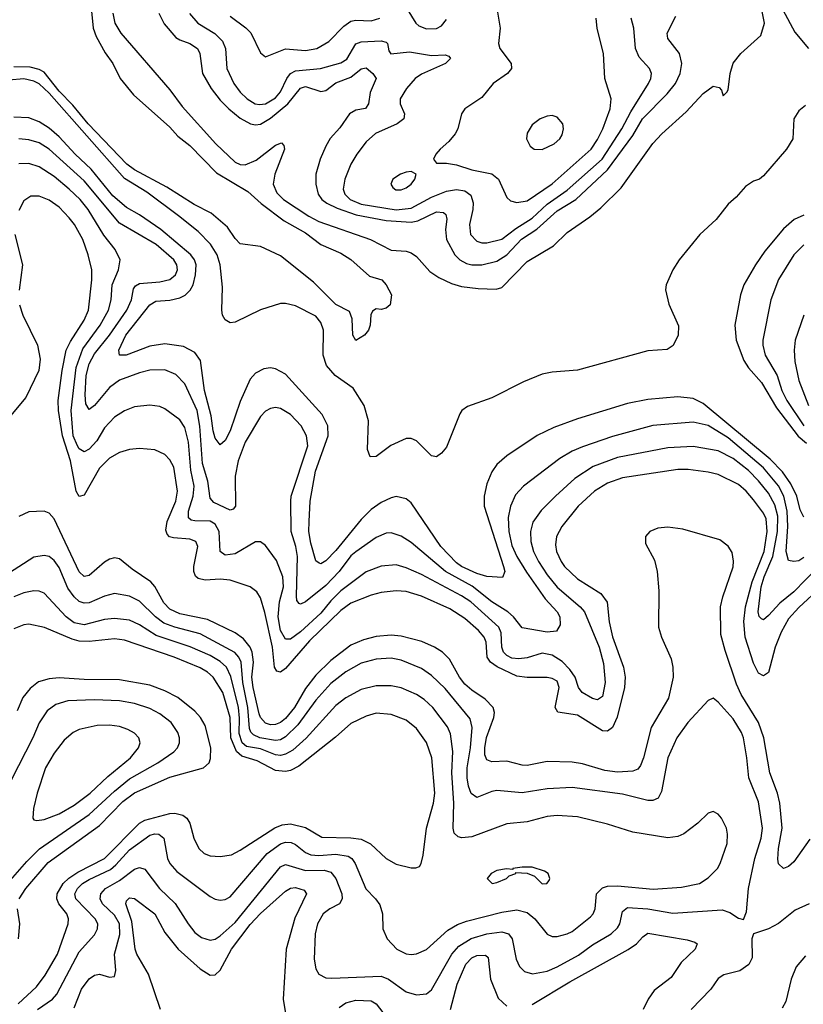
# Model space of a CAD drawing. Header units: inches. Extents: x 1308407 to 1441228, y 959628 to 1036311.
# Tile 664 of 729: x 1422333 to 1425448, y 1001830 to 1005744. Entities that reach past the tile are written whole.
import ezdxf

# ---------------------------------------------------------------- set-up
doc = ezdxf.new("R2010")
doc.units = ezdxf.units.IN
doc.header["$MEASUREMENT"] = 0
doc.layers.add('B4020', color=7, linetype='Continuous')

msp = doc.modelspace()

# ---------------------------------------------------------------- linework, layer by layer
at = {"layer": 'B4020', "color": 5}
for points, elevation in [([(1425310, 1005891.2), (1425414.2, 1005694.2), (1425468.9, 1005630)], 2680), ([(1422704, 1005770), (1422711.2, 1005730), (1422735.2, 1005690), (1422930, 1005465), (1422979.5, 1005399.5), (1423113.5, 1005250), (1423190, 1005178.2), (1423210, 1005168.3), (1423230, 1005166.8), (1423273.8, 1005186.2), (1423350, 1005244.8), (1423374, 1005254), (1423383.5, 1005243.5), (1423386, 1005230), (1423347.5, 1005130), (1423341.4, 1005090), (1423355.5, 1005055.5), (1423381.3, 1005030), (1423482.7, 1004962.7), (1423522.3, 1004942.3), (1423727.4, 1004870), (1423810, 1004828), (1423870, 1004823.4), (1423890, 1004817.7), (1423910, 1004803.1), (1423963.3, 1004743.3), (1423999.7, 1004719.7), (1424050, 1004696), (1424090, 1004683.7), (1424155.9, 1004675.9), (1424227.2, 1004672.8), (1424250, 1004680.1), (1424350, 1004782.3), (1424455, 1004845), (1424510, 1004897.7), (1424599.8, 1004960.2), (1424643.3, 1004996.7), (1424723.8, 1005076.2), (1424850, 1005251.5), (1424886, 1005290), (1424982.7, 1005377.3), (1425050, 1005450.1), (1425090, 1005479.7), (1425114.3, 1005474.3), (1425123.4, 1005463.4), (1425130, 1005442), (1425143.7, 1005456.3), (1425150, 1005464.7), (1425158, 1005530), (1425169.2, 1005570.8), (1425199.8, 1005610), (1425279.1, 1005681), (1425294.5, 1005730), (1425276.9, 1005816.9)], 2680), ([(1423862.7, 1005802.7), (1423907.6, 1005730), (1423920, 1005720), (1423950, 1005708), (1423990, 1005708.6), (1424010, 1005719.7), (1424030, 1005744.2)], 2760), ([(1424230.3, 1005789.7), (1424243.7, 1005710), (1424236.1, 1005650), (1424242.5, 1005630), (1424286.5, 1005570), (1424288.2, 1005550), (1424271.7, 1005530), (1424215.9, 1005490), (1424170, 1005435.1), (1424102.4, 1005390), (1424088.9, 1005370), (1424074.3, 1005310), (1424064.9, 1005290), (1424039.6, 1005260.4), (1424004.2, 1005230), (1423987.2, 1005210), (1423978, 1005190), (1423990, 1005174), (1424030, 1005174.3), (1424070, 1005166.6), (1424130, 1005147.9), (1424210, 1005130.8), (1424236.3, 1005110), (1424270, 1005037), (1424284.1, 1005024.1), (1424310, 1005016.8), (1424350, 1005024.6), (1424450, 1005091.4), (1424605.4, 1005230), (1424630, 1005267.2), (1424650.8, 1005310), (1424679.9, 1005390), (1424685, 1005430), (1424659.8, 1005510), (1424654, 1005610), (1424629.2, 1005709.2), (1424624.5, 1005750)], 2760), ([(1422618.1, 1005778.1), (1422625.1, 1005710), (1422637.4, 1005677.4), (1422672.6, 1005612.6), (1422703.5, 1005570), (1422733, 1005510), (1422785.8, 1005445.8), (1422930, 1005316.3), (1422961.6, 1005281.6), (1423010, 1005244.3), (1423114.9, 1005134.9), (1423240.7, 1005060.7), (1423292.8, 1005012.8), (1423385, 1004945), (1423470, 1004896.6), (1423530, 1004850.9), (1423610, 1004815.5), (1423650, 1004790.9), (1423724.2, 1004724.2), (1423773.4, 1004710), (1423790.6, 1004690), (1423811.3, 1004650), (1423806, 1004610), (1423790, 1004597.2), (1423770, 1004592.7), (1423750, 1004595.1), (1423735.2, 1004584.8), (1423728.5, 1004571.5), (1423727, 1004530), (1423720.4, 1004510), (1423704, 1004490), (1423669.4, 1004469.4), (1423657.6, 1004490), (1423655.5, 1004555.5), (1423644, 1004584), (1423590, 1004612.1), (1423500.8, 1004700.8), (1423370, 1004805.4), (1423290, 1004842), (1423210, 1004853.6), (1423190, 1004874), (1423158.8, 1004918.8), (1423095, 1004975), (1423026.2, 1005010), (1422918.7, 1005078.7), (1422790, 1005147.6), (1422759, 1005170), (1422606, 1005330), (1422544.9, 1005404.9), (1422490, 1005459.8), (1422430, 1005535.4), (1422410, 1005546.6), (1422375, 1005555), (1422310, 1005556.7)], 2660), ([(1422886.2, 1005770), (1422907.3, 1005727.3), (1422953.9, 1005673.9), (1422970, 1005663.6), (1423010, 1005649.6), (1423039.8, 1005630), (1423049.6, 1005610), (1423060.5, 1005530), (1423094.2, 1005470), (1423130, 1005424.1), (1423164.1, 1005390), (1423210, 1005353.1), (1423250.7, 1005330.7), (1423270, 1005326.7), (1423290, 1005329.1), (1423330, 1005353), (1423399.2, 1005410), (1423450, 1005472.3), (1423470, 1005478.1), (1423530, 1005458.9), (1423550, 1005462.8), (1423590, 1005493.4), (1423650, 1005515.8), (1423690, 1005548.1), (1423710, 1005552.9), (1423737.5, 1005530), (1423750.2, 1005510), (1423725.9, 1005454.1), (1423719.8, 1005410), (1423708.5, 1005391.5), (1423670, 1005384), (1423643.8, 1005370), (1423605.4, 1005314.6), (1423568, 1005272), (1423550, 1005241.4), (1423527.3, 1005190), (1423510.7, 1005130), (1423510.1, 1005090), (1423520.1, 1005050), (1423534.1, 1005030), (1423554.6, 1005014.6), (1423594.7, 1004994.7), (1423671.2, 1004968.8), (1423790, 1004945.3), (1423890, 1004938.9), (1423915.6, 1004944.4), (1423990, 1004980.5), (1424017.4, 1004977.4), (1424027.6, 1004970), (1424031.5, 1004951.5), (1424025.5, 1004910), (1424029.7, 1004870), (1424062.6, 1004810), (1424082.5, 1004790), (1424110, 1004775.3), (1424130.1, 1004770.1), (1424170, 1004769), (1424230, 1004784.4), (1424269.5, 1004810), (1424328.2, 1004871.8), (1424389, 1004911), (1424470, 1004984), (1424543.5, 1005030), (1424670, 1005146.8), (1424770, 1005284.1), (1424808.7, 1005350), (1424907.1, 1005450), (1424940.1, 1005490), (1424959.1, 1005530), (1424965.6, 1005570), (1424955.8, 1005610), (1424910, 1005669.7), (1424907.1, 1005690), (1424942, 1005758)], 2720), ([(1423008.5, 1005768.5), (1423041.5, 1005730), (1423108.6, 1005688.6), (1423138.8, 1005658.8), (1423151.1, 1005630), (1423156.4, 1005550), (1423184.6, 1005490), (1423210, 1005456.1), (1423237.8, 1005430), (1423269.2, 1005410), (1423286.5, 1005406.5), (1423310, 1005409.7), (1423350, 1005433.4), (1423370, 1005457.6), (1423395.2, 1005510), (1423410, 1005530.6), (1423430, 1005541.3), (1423529.6, 1005550), (1423610, 1005572), (1423633, 1005587), (1423670, 1005648), (1423690, 1005656.6), (1423770, 1005660.6), (1423790, 1005654.3), (1423795.8, 1005650), (1423800.9, 1005620.9), (1423808.9, 1005608.9), (1423883.2, 1005616.8), (1423970, 1005602.4), (1424024.9, 1005604.9), (1424038.9, 1005598.9), (1424045.5, 1005590), (1424026, 1005570), (1423930, 1005528.1), (1423905.7, 1005510), (1423870.2, 1005470), (1423845.8, 1005430), (1423845.8, 1005410), (1423862.4, 1005370), (1423859.6, 1005350), (1423833.4, 1005330), (1423748.1, 1005291.9), (1423710, 1005258.7), (1423673, 1005210), (1423650.1, 1005169.9), (1423625.1, 1005110), (1423618.7, 1005070), (1423625.4, 1005050), (1423646.7, 1005030), (1423690, 1005010.8), (1423830, 1004988.5), (1423890, 1004994.7), (1423970, 1005038.1), (1424030, 1005062.2), (1424070, 1005069.6), (1424103.2, 1005063.2), (1424126.3, 1005046.3), (1424136.1, 1005016.1), (1424135, 1004990), (1424121, 1004930), (1424125.7, 1004890), (1424150, 1004864.2), (1424170, 1004857.5), (1424190, 1004857), (1424250, 1004871.6), (1424305.4, 1004914.6), (1424370, 1004955.3), (1424430, 1005011), (1424510, 1005066.5), (1424648.5, 1005190), (1424726.9, 1005310), (1424762.5, 1005377.5), (1424833.1, 1005490), (1424842, 1005510), (1424844.2, 1005530), (1424836.8, 1005550), (1424795.7, 1005595.7), (1424780.7, 1005630), (1424774.5, 1005710), (1424764.3, 1005750)], 2740), ([(1423170, 1005757.8), (1423231.7, 1005711.7), (1423251.5, 1005691.5), (1423290, 1005613), (1423310, 1005596), (1423390, 1005627.7), (1423470, 1005621.5), (1423514.5, 1005630), (1423562.5, 1005657.5), (1423621.1, 1005718.9), (1423650, 1005738.1), (1423670, 1005742.5), (1423730, 1005738.9), (1423764.7, 1005750)], 2760), ([(1425457.5, 1005402.5), (1425430, 1005382), (1425411, 1005350), (1425406, 1005270), (1425381, 1005230), (1425290, 1005123.7), (1425274, 1005110), (1425250, 1005101.6), (1425218.7, 1005081.3), (1425181.6, 1005038.4), (1425149.4, 1005010.6), (1425102.4, 1004950), (1425037.3, 1004890), (1424954.8, 1004790), (1424929, 1004750), (1424903.5, 1004690), (1424900.2, 1004670), (1424913.7, 1004613.7), (1424952.3, 1004527.7), (1424950.5, 1004490), (1424930.4, 1004449.6), (1424906.6, 1004433.4), (1424830, 1004427.9), (1424550, 1004350.9), (1424450, 1004343.1), (1424410, 1004334.6), (1424335.7, 1004304.3), (1424210, 1004240.8), (1424113.3, 1004206.7), (1424090.2, 1004190), (1424082.5, 1004177.6), (1424030, 1004044.4), (1424010, 1004020.4), (1423990, 1004006.6), (1423970, 1004009.8), (1423910, 1004069.9), (1423890, 1004079.2), (1423870, 1004079.5), (1423808.4, 1004051.5), (1423750, 1004007.2), (1423726.6, 1004006.6), (1423716.1, 1004036.1), (1423719.7, 1004150), (1423702.4, 1004210), (1423659.1, 1004279.1), (1423586.8, 1004330), (1423552.7, 1004370), (1423539.7, 1004410), (1423540.7, 1004510), (1423530, 1004539.8), (1423510, 1004565.3), (1423430, 1004607.1), (1423390, 1004616.2), (1423370, 1004615.5), (1423290, 1004590.5), (1423190, 1004541.4), (1423170, 1004539.3), (1423150.6, 1004550.6), (1423139.4, 1004570), (1423136.8, 1004590), (1423139.1, 1004680.9), (1423129.7, 1004770), (1423118.1, 1004810), (1423092, 1004852), (1423042.2, 1004902.2), (1422963.9, 1004963.9), (1422838.8, 1005058.8), (1422750, 1005112.8), (1422450, 1005451.6), (1422410, 1005488.6), (1422390, 1005499.6), (1422350, 1005509), (1422290, 1005503.6)], 2680), ([(1425450, 1003766), (1425436.1, 1003796.1), (1425422.2, 1003850), (1425399.2, 1003899.2), (1425366.2, 1003946.2), (1425317.1, 1003997.1), (1425050, 1004218.6), (1425010, 1004238.2), (1424950, 1004245.5), (1424830, 1004233.9), (1424750, 1004218.9), (1424550, 1004157.9), (1424457.1, 1004122.9), (1424390, 1004090.7), (1424270, 1004009.8), (1424230, 1003976.1), (1424210, 1003946.9), (1424190, 1003899.6), (1424180.1, 1003850), (1424179.3, 1003810), (1424257, 1003570), (1424262, 1003550), (1424252.7, 1003527.3), (1424190, 1003530.6), (1424150, 1003542.5), (1424090, 1003569.9), (1424070, 1003584.8), (1424007.1, 1003650), (1423890, 1003823.4), (1423870, 1003839.4), (1423830, 1003848.2), (1423810, 1003843.9), (1423770, 1003825.5), (1423730, 1003796.9), (1423690, 1003756.9), (1423590, 1003634.6), (1423550, 1003593), (1423530, 1003581.1), (1423523.5, 1003583.5), (1423510, 1003593), (1423490, 1003663.1), (1423483, 1003710), (1423483.3, 1003750), (1423488, 1003830), (1423509.6, 1003949.6), (1423559.6, 1004090), (1423558.2, 1004130), (1423535.1, 1004175.1), (1423390, 1004334.4), (1423350, 1004356.1), (1423330, 1004359.9), (1423303.2, 1004356.8), (1423270, 1004339.4), (1423250, 1004315.3), (1423210, 1004225.8), (1423170, 1004109.8), (1423150, 1004072), (1423130, 1004054.7), (1423110, 1004081.1), (1423102.8, 1004110), (1423094.3, 1004170), (1423068.3, 1004270), (1423052.4, 1004390), (1423030, 1004420.9), (1422984.4, 1004444.4), (1422910, 1004456.1), (1422850, 1004445.8), (1422756.4, 1004410), (1422729.9, 1004409.9), (1422727, 1004430), (1422754.7, 1004490), (1422850, 1004611.2), (1422874.2, 1004625.8), (1422930, 1004629.4), (1422970, 1004638.3), (1422990.8, 1004649.2), (1423011.3, 1004668.7), (1423022.3, 1004690), (1423031.8, 1004730), (1423034.1, 1004770), (1423028.7, 1004790), (1423013.9, 1004810), (1422894, 1004910), (1422810, 1004968.3), (1422758, 1004998), (1422703.3, 1005043.3), (1422616.7, 1005150), (1422553.1, 1005210), (1422490, 1005278.7), (1422450, 1005313), (1422410, 1005338.7), (1422370, 1005354), (1422310, 1005356.2)], 2720), ([(1425450, 1003606.4), (1425430, 1003593.2), (1425410, 1003590.8), (1425390, 1003594.7), (1425379.7, 1003630), (1425386.9, 1003730), (1425383.6, 1003790), (1425371.3, 1003850), (1425350, 1003891.2), (1425290, 1003962.1), (1425150, 1004082.5), (1425070, 1004130.7), (1425010, 1004143.9), (1424850, 1004130.4), (1424690, 1004087.4), (1424570, 1004046.1), (1424530, 1004029.3), (1424480.2, 1003999.8), (1424335.4, 1003890), (1424304.4, 1003855.6), (1424284.5, 1003810), (1424275, 1003765), (1424277.3, 1003710), (1424290, 1003653.6), (1424309.7, 1003610), (1424348.4, 1003548.4), (1424422.6, 1003442.6), (1424469.4, 1003390), (1424480.6, 1003370), (1424481.6, 1003338.4), (1424466.5, 1003313.5), (1424430.1, 1003309.9), (1424330, 1003326.2), (1424296.7, 1003370), (1424273.1, 1003390), (1424210, 1003430.7), (1424131.8, 1003491.8), (1424026.4, 1003550), (1423890, 1003666.4), (1423850, 1003690.6), (1423810, 1003704.9), (1423790, 1003703), (1423750, 1003685.9), (1423670, 1003629.4), (1423650, 1003612.3), (1423603.4, 1003550), (1423550, 1003494.7), (1423470, 1003430.5), (1423450, 1003421.1), (1423443.8, 1003423.8), (1423435.1, 1003435.1), (1423433.1, 1003453.1), (1423438.2, 1003610), (1423431.3, 1003650), (1423412.9, 1003710), (1423410.9, 1003830), (1423413, 1003850), (1423478.3, 1004050), (1423473.6, 1004090), (1423452.5, 1004130), (1423410, 1004174.2), (1423370, 1004198.8), (1423350, 1004202.4), (1423330, 1004198.7), (1423310, 1004187.4), (1423290, 1004167.3), (1423230, 1004064.2), (1423201.5, 1003990), (1423189.3, 1003930), (1423190.8, 1003810), (1423181.3, 1003798.7), (1423170, 1003794.6), (1423104.5, 1003824.5), (1423090, 1003842), (1423081.5, 1003910), (1423059.3, 1003979.3), (1423048.9, 1004128.9), (1423038.5, 1004190), (1422990, 1004296.8), (1422954, 1004334), (1422910, 1004352.5), (1422850.5, 1004350.5), (1422810, 1004340.7), (1422730, 1004311.4), (1422690, 1004282), (1422630, 1004210.6), (1422610, 1004194.7), (1422596.7, 1004216.8), (1422592.8, 1004252.8), (1422597.3, 1004330), (1422610, 1004375.9), (1422630, 1004416), (1422690.5, 1004489.5), (1422759, 1004590), (1422777.7, 1004630), (1422785.2, 1004674.8), (1422793.9, 1004686.1), (1422810, 1004695.3), (1422890, 1004701.6), (1422930, 1004711.6), (1422951.9, 1004730), (1422960.5, 1004750), (1422958.5, 1004770), (1422946.2, 1004790), (1422875.6, 1004850), (1422730, 1004934.9), (1422590, 1005103.8), (1422450, 1005229.5), (1422410, 1005254.3), (1422370, 1005266.8), (1422330, 1005270.8)], 2740), ([(1425550, 1003613.1), (1425410, 1003470.4), (1425355, 1003425), (1425310, 1003375.3), (1425290, 1003358.5), (1425282.5, 1003362.5), (1425272.4, 1003372.4), (1425268.5, 1003390), (1425281.3, 1003490), (1425292.5, 1003530), (1425327.1, 1003610), (1425345.3, 1003710), (1425347.3, 1003770), (1425335.7, 1003815.7), (1425310, 1003862.5), (1425270, 1003910.7), (1425230, 1003951.7), (1425170, 1004000.1), (1425110, 1004029.9), (1425010, 1004047), (1424910, 1004041.6), (1424710, 1004004.4), (1424612.6, 1003967.4), (1424540.3, 1003919.7), (1424462.8, 1003850), (1424406.7, 1003793.3), (1424373.7, 1003746.3), (1424364.2, 1003710), (1424365.7, 1003670), (1424376.3, 1003630), (1424395.7, 1003590), (1424430, 1003537.3), (1424470, 1003488.6), (1424561.3, 1003410), (1424578.5, 1003390), (1424637.2, 1003250), (1424654.5, 1003185.5), (1424660.6, 1003110), (1424650, 1003054.3), (1424630, 1003040.3), (1424610, 1003045.2), (1424569.8, 1003070), (1424554.9, 1003090), (1424540.9, 1003130), (1424520.6, 1003160.6), (1424490, 1003192.5), (1424450, 1003217.9), (1424410, 1003225.4), (1424350, 1003206.9), (1424317.1, 1003202.9), (1424290, 1003206.3), (1424270, 1003216.1), (1424256.7, 1003230), (1424250.3, 1003250), (1424246.9, 1003306.9), (1424237.3, 1003330), (1424126.9, 1003430), (1424090, 1003454.5), (1423930, 1003539.1), (1423870, 1003565.3), (1423830, 1003577.2), (1423770, 1003572.2), (1423710, 1003549.9), (1423610, 1003473.9), (1423570, 1003434.2), (1423530, 1003385.5), (1423450, 1003310.3), (1423410, 1003281.2), (1423390, 1003281.2), (1423370, 1003315.8), (1423360.9, 1003370), (1423366.1, 1003430), (1423382.3, 1003490), (1423378.7, 1003530), (1423353.8, 1003593.8), (1423310, 1003654), (1423290, 1003668.6), (1423270, 1003667.9), (1423190, 1003620.2), (1423150, 1003616.1), (1423129.9, 1003629.9), (1423126.3, 1003710), (1423110, 1003739.4), (1423090, 1003751), (1423030, 1003752.1), (1423014.8, 1003754.8), (1423004.2, 1003764.2), (1423004.3, 1003790), (1423022.9, 1003850), (1423026.3, 1003890), (1423013.2, 1003953.2), (1423004.8, 1004064.8), (1422990, 1004122.7), (1422970, 1004152.9), (1422910, 1004197.7), (1422890, 1004206.5), (1422850, 1004211.6), (1422790, 1004205.5), (1422750, 1004189.8), (1422710, 1004163.7), (1422670, 1004121.1), (1422639.2, 1004070), (1422610, 1004037.5), (1422590, 1004025.9), (1422570, 1004038.7), (1422563.3, 1004050), (1422546.3, 1004090), (1422538.2, 1004190), (1422558.2, 1004361.8), (1422584.4, 1004435.6), (1422653.1, 1004530), (1422686.2, 1004590), (1422696.2, 1004630), (1422701.3, 1004690), (1422725.9, 1004750), (1422732.3, 1004790), (1422712.8, 1004830), (1422667.2, 1004887.2), (1422605.6, 1004990), (1422573.1, 1005030), (1422530, 1005070.8), (1422470, 1005120.4), (1422410, 1005158.9), (1422370, 1005171.9), (1422330, 1005170.9)], 2760), ([(1425518.9, 1003490), (1425430, 1003407.6), (1425390, 1003362.3), (1425360.6, 1003310), (1425336.8, 1003250), (1425310, 1003149.8), (1425290, 1003136.1), (1425270, 1003146.8), (1425250, 1003186.5), (1425217, 1003290), (1425212.5, 1003352.5), (1425218, 1003410), (1425244.7, 1003510), (1425293.2, 1003630), (1425305.2, 1003710), (1425300.1, 1003760.1), (1425290, 1003782), (1425250, 1003835.7), (1425221.1, 1003870), (1425190, 1003896.1), (1425110, 1003935.9), (1425070, 1003946), (1424990, 1003956.2), (1424950, 1003955.5), (1424730, 1003922.8), (1424670, 1003901.7), (1424617.8, 1003870), (1424553.7, 1003810), (1424488.8, 1003730), (1424467.8, 1003690), (1424463.7, 1003656.3), (1424466.9, 1003630), (1424485.2, 1003590), (1424499.6, 1003570), (1424550, 1003521.2), (1424642.8, 1003462.8), (1424668.8, 1003428.8), (1424676.8, 1003350), (1424689.6, 1003290.4), (1424733.9, 1003170), (1424740.1, 1003130), (1424737.9, 1003090), (1424708.1, 1002971.9), (1424690, 1002930.8), (1424670, 1002915.8), (1424650, 1002917.8), (1424550, 1002979.7), (1424471.9, 1002991.9), (1424461.6, 1003010), (1424477.8, 1003090), (1424470, 1003114.7), (1424450, 1003125.8), (1424430, 1003128.9), (1424350, 1003129.3), (1424310, 1003134.2), (1424231.7, 1003171.7), (1424205.1, 1003190), (1424191, 1003210), (1424186.9, 1003270), (1424179.9, 1003290), (1424156.7, 1003316.7), (1424103.2, 1003363.2), (1424042.6, 1003402.6), (1423930, 1003452.5), (1423870, 1003471.2), (1423830, 1003474.4), (1423770, 1003467.2), (1423730, 1003457.1), (1423650, 1003424.4), (1423610, 1003395.6), (1423484.7, 1003275.3), (1423390, 1003164.9), (1423370, 1003151), (1423354.9, 1003154.9), (1423346.2, 1003170), (1423338.3, 1003250), (1423307.6, 1003387.6), (1423290, 1003446.3), (1423276.1, 1003470), (1423249.4, 1003489.4), (1423170, 1003516.2), (1423130, 1003520.1), (1423070, 1003516.4), (1423043.1, 1003523.1), (1423031.8, 1003531.8), (1423025, 1003550), (1423024.8, 1003570), (1423041.7, 1003650), (1423033.8, 1003670), (1423010, 1003679.4), (1422944, 1003684), (1422928.4, 1003688.4), (1422919.5, 1003699.5), (1422914.7, 1003714.7), (1422919.2, 1003750), (1422954, 1003830), (1422960.5, 1003870), (1422945.4, 1003965.4), (1422930, 1003994.5), (1422910, 1004015.3), (1422870, 1004034.2), (1422810, 1004039.8), (1422770, 1004035), (1422730, 1004023.2), (1422690, 1004000.5), (1422650, 1003961.7), (1422590, 1003854.4), (1422570, 1003849), (1422557.7, 1003870), (1422535, 1003990), (1422503.9, 1004090), (1422488, 1004190), (1422486.6, 1004230), (1422501.7, 1004350), (1422517.8, 1004430), (1422534.9, 1004465.1), (1422589.4, 1004550), (1422606.7, 1004590), (1422620.6, 1004710), (1422620.2, 1004750), (1422606, 1004810), (1422584.3, 1004870), (1422550.4, 1004930), (1422530, 1004956), (1422490, 1004999.5), (1422450, 1005027), (1422410, 1005042.9), (1422377.8, 1005042.2), (1422350, 1005023.5), (1422330, 1004985.6)], 2780), ([(1425450, 1004967.6), (1425411.8, 1004950), (1425370, 1004913.3), (1425295.9, 1004824.1), (1425257.7, 1004770), (1425212.3, 1004690), (1425198.3, 1004650), (1425176.1, 1004530), (1425181.2, 1004470), (1425211.3, 1004390), (1425230, 1004360.4), (1425281.9, 1004301.9), (1425341.8, 1004201.8), (1425428, 1004088), (1425461.2, 1004061.2)], 2720), ([(1422314.3, 1004890), (1422344.6, 1004770), (1422331.6, 1004668.4)], 2780), ([(1425450, 1004849.8), (1425410, 1004809.8), (1425349.3, 1004710.7), (1425319.5, 1004630), (1425287.7, 1004470), (1425287.8, 1004450), (1425297.3, 1004410), (1425344.4, 1004330), (1425362.9, 1004270), (1425382.3, 1004230), (1425449.8, 1004130)], 2740), ([(1422332.9, 1004610), (1422345.5, 1004570), (1422404.3, 1004450), (1422415, 1004395), (1422408.8, 1004350), (1422358, 1004242), (1422290, 1004160.8)], 2780), ([(1425450.9, 1004570), (1425415.3, 1004470), (1425411.3, 1004430), (1425415, 1004385), (1425430.6, 1004310), (1425468.8, 1004210)], 2760), ([(1425474, 1002486), (1425410, 1002396), (1425390, 1002378.3), (1425369.6, 1002369.7), (1425350, 1002389.2), (1425347.3, 1002407.3), (1425349.4, 1002449.4), (1425364, 1002530), (1425354.7, 1002630), (1425346.3, 1002670), (1425315.2, 1002750), (1425291.2, 1002890), (1425270, 1002950.5), (1425201.9, 1003061.9), (1425182.4, 1003102.4), (1425137.1, 1003237.1), (1425120.7, 1003300.7), (1425118.7, 1003410), (1425127.8, 1003450), (1425168.8, 1003568.8), (1425171.1, 1003591.1), (1425165.6, 1003625.6), (1425150, 1003651.8), (1425116.2, 1003676.2), (1424970, 1003718.8), (1424910, 1003726.6), (1424870, 1003723.5), (1424838, 1003710), (1424821.3, 1003690), (1424821.5, 1003661.5), (1424856.1, 1003596.1), (1424867.9, 1003550), (1424873.4, 1003473.4), (1424872.5, 1003330), (1424885.1, 1003290), (1424923.5, 1003203.5), (1424930.1, 1003170), (1424931.3, 1003130), (1424912.8, 1003047.2), (1424843.4, 1002930), (1424813.5, 1002810), (1424801.1, 1002778.9), (1424790, 1002765.2), (1424770, 1002756.4), (1424710, 1002753.5), (1424659.5, 1002759.5), (1424570, 1002786.7), (1424530, 1002792.3), (1424430, 1002794.8), (1424350, 1002779.3), (1424330, 1002780.2), (1424270, 1002796.9), (1424210, 1002793.6), (1424190, 1002801.6), (1424182.5, 1002822.5), (1424182.6, 1002850), (1424189.5, 1002890.5), (1424217.4, 1002970), (1424220.4, 1002990), (1424215, 1003010), (1424183.2, 1003043.2), (1424130, 1003079), (1424103.1, 1003103.1), (1424082, 1003130), (1424041.7, 1003201.7), (1424014.5, 1003230), (1423982.8, 1003250), (1423932.4, 1003272.4), (1423850, 1003293), (1423810, 1003296.9), (1423750, 1003292), (1423700.5, 1003279.5), (1423650, 1003257.5), (1423570, 1003197.5), (1423510, 1003137.9), (1423470, 1003086.2), (1423425.1, 1003010), (1423390, 1002965.9), (1423370, 1002950.3), (1423350, 1002942.8), (1423330, 1002941.7), (1423310, 1002948.3), (1423290, 1002969.9), (1423284.7, 1002984.7), (1423261.5, 1003090), (1423256.5, 1003130), (1423262.5, 1003190), (1423257.8, 1003230), (1423250, 1003250), (1423223.3, 1003283.3), (1423190, 1003306.2), (1423079.4, 1003359.4), (1422970, 1003382.7), (1422930, 1003400.7), (1422906.3, 1003426.3), (1422870.5, 1003490.5), (1422853.9, 1003510), (1422780.3, 1003560.3), (1422730, 1003601.4), (1422710, 1003604.8), (1422690, 1003599.8), (1422670, 1003588.2), (1422610, 1003534.1), (1422590, 1003530.5), (1422570, 1003549.1), (1422470, 1003759.4), (1422450, 1003782.5), (1422430, 1003789.8), (1422370, 1003788), (1422330, 1003769.8)], 2820), ([(1422550, 1001815.8), (1422579.4, 1001890), (1422610, 1001930.9), (1422630, 1001946.4), (1422650, 1001949.4), (1422690, 1001938.7), (1422710, 1001941), (1422715.8, 1001964.2), (1422710.5, 1002030), (1422731.8, 1002108.2), (1422729.9, 1002150), (1422710, 1002185), (1422663, 1002230), (1422653, 1002250), (1422655.8, 1002270), (1422674.1, 1002290), (1422730, 1002322.4), (1422790, 1002366.9), (1422810, 1002373.9), (1422830, 1002367), (1422888.9, 1002290), (1422951.5, 1002231.5), (1423003.2, 1002150), (1423030, 1002116), (1423055.9, 1002095.9), (1423090, 1002085.4), (1423110, 1002089.5), (1423130, 1002102.1), (1423190, 1002155), (1423370, 1002377.2), (1423390, 1002386.3), (1423470, 1002362.3), (1423543.1, 1002363.1), (1423570, 1002355.5), (1423590.4, 1002330.4), (1423613.5, 1002270), (1423615.4, 1002250), (1423604.7, 1002230), (1423565.8, 1002210), (1423540.2, 1002190), (1423517.4, 1002150), (1423508.1, 1002110), (1423504.3, 1002010), (1423510, 1001970.8), (1423522.6, 1001950), (1423550, 1001936.1), (1423574, 1001934), (1423770, 1001942.3), (1423799.2, 1001930), (1423870, 1001879.4), (1423910, 1001867.7), (1423950, 1001872.2), (1423970, 1001887.6), (1424051, 1002029), (1424078.5, 1002061.5), (1424128, 1002092), (1424190, 1002110.7), (1424250, 1002118.3), (1424275.9, 1002110), (1424291.3, 1002090), (1424307.2, 1002010), (1424320.1, 1001980.1), (1424340.1, 1001960.1), (1424371.8, 1001951.8), (1424430, 1001962.2), (1424470, 1001979.4), (1424554.5, 1002025.5), (1424610, 1002066.5), (1424684, 1002110), (1424710, 1002134), (1424718.4, 1002150), (1424730, 1002199.1), (1424750, 1002214.9), (1424830, 1002209.7), (1424930, 1002192.9), (1425125.7, 1002205.7), (1425155.6, 1002195.6), (1425190, 1002172.2), (1425210, 1002167.7), (1425222, 1002198), (1425230.4, 1002290), (1425256.1, 1002410), (1425280.6, 1002490), (1425286.3, 1002530), (1425270, 1002635.6), (1425231.4, 1002730), (1425224.4, 1002810), (1425210.9, 1002890), (1425203.2, 1002910), (1425170, 1002964.5), (1425110, 1003031.6), (1425090, 1003047.3), (1425070, 1003038.4), (1424989.2, 1002950), (1424946, 1002890), (1424910.1, 1002809.9), (1424883.9, 1002676.1), (1424870.7, 1002649.3), (1424850, 1002639.8), (1424830, 1002640.8), (1424730, 1002666.1), (1424530, 1002691.4), (1424430, 1002687.2), (1424330, 1002671.1), (1424230, 1002679.9), (1424210, 1002676.5), (1424150, 1002652.8), (1424127.9, 1002667.9), (1424117.1, 1002697.1), (1424112, 1002730), (1424112.1, 1002770), (1424125.3, 1002850), (1424131.5, 1002930), (1424124.6, 1002964.6), (1424025, 1003085.1), (1423970, 1003137.6), (1423930, 1003165.2), (1423850, 1003198), (1423810, 1003205.7), (1423750, 1003202.4), (1423690, 1003185.8), (1423630, 1003152.2), (1423570, 1003104.8), (1423510, 1003039.1), (1423439.2, 1002940.8), (1423390, 1002892.8), (1423370, 1002881.9), (1423350, 1002878.5), (1423288, 1002890), (1423262, 1002902), (1423252.3, 1002912.3), (1423247.2, 1002927.2), (1423240.7, 1003010), (1423220.1, 1003110), (1423213.2, 1003190), (1423204.7, 1003210), (1423188, 1003228), (1423050, 1003302.5), (1422950, 1003328.8), (1422905.7, 1003345.7), (1422873, 1003370), (1422810, 1003433.1), (1422770, 1003452.7), (1422710, 1003462.7), (1422670, 1003453.2), (1422610, 1003426.3), (1422590, 1003424.3), (1422570, 1003432), (1422550, 1003449.9), (1422524.4, 1003484.4), (1422490, 1003566), (1422470, 1003594.5), (1422450, 1003609.9), (1422430, 1003614.3), (1422390, 1003607.4), (1422270, 1003530.9)], 2840), ([(1422403.6, 1001810), (1422463, 1001850), (1422480.9, 1001870), (1422570, 1002038.9), (1422630, 1002105.8), (1422642.8, 1002130), (1422643.8, 1002150), (1422633.1, 1002170), (1422556, 1002250), (1422552.8, 1002270), (1422562.6, 1002290), (1422583.4, 1002310), (1422610, 1002326.8), (1422693.6, 1002366.4), (1422715.8, 1002384.2), (1422770, 1002444.1), (1422850, 1002501.9), (1422870, 1002507.4), (1422886.1, 1002506), (1422906, 1002490), (1422920.7, 1002410), (1422930.1, 1002390), (1422957.8, 1002357.8), (1423090, 1002259.2), (1423110, 1002248.2), (1423130, 1002244.1), (1423150, 1002246.2), (1423170, 1002257.5), (1423316.9, 1002430), (1423370, 1002468), (1423390, 1002474.7), (1423412.8, 1002472.8), (1423430, 1002465.3), (1423470, 1002433.3), (1423490, 1002424.5), (1423522.2, 1002422.2), (1423590, 1002427.2), (1423638.5, 1002418.5), (1423652.9, 1002410), (1423666.7, 1002390), (1423709.7, 1002289.7), (1423748.2, 1002250), (1423765.4, 1002225.4), (1423775.2, 1002190), (1423776.5, 1002130), (1423793.7, 1002090), (1423832.2, 1002050), (1423870, 1002031.3), (1423890, 1002028.4), (1423910, 1002030.2), (1423950, 1002047.6), (1424035.6, 1002124.4), (1424073.1, 1002146.9), (1424110, 1002161.1), (1424250, 1002196.9), (1424310, 1002205.5), (1424350, 1002195), (1424381, 1002170), (1424430, 1002109), (1424450, 1002100.2), (1424470, 1002100.2), (1424510, 1002110.1), (1424530, 1002120.1), (1424602.3, 1002177.7), (1424612.8, 1002190), (1424620.5, 1002210), (1424626.5, 1002270), (1424650, 1002293.4), (1424670, 1002299.6), (1424710, 1002301.3), (1424851.8, 1002288.2), (1424963.9, 1002296.1), (1425036.2, 1002310), (1425070, 1002332.7), (1425106.6, 1002370), (1425118.4, 1002390), (1425145.1, 1002470), (1425147.1, 1002507.1), (1425143, 1002530), (1425123.7, 1002570), (1425110, 1002586), (1425090, 1002596), (1425070, 1002589.4), (1425028.4, 1002550), (1424972.8, 1002507.2), (1424950, 1002497.1), (1424910, 1002492.2), (1424770, 1002514.2), (1424670, 1002546), (1424550, 1002575.5), (1424470, 1002581.2), (1424430, 1002577), (1424350, 1002555.6), (1424270, 1002547.6), (1424130, 1002496.2), (1424091.3, 1002491.3), (1424075.8, 1002495.8), (1424060.7, 1002510), (1424056.3, 1002530), (1424058.9, 1002630), (1424050.8, 1002750), (1424055.1, 1002835.1), (1424045.6, 1002905.6), (1424033.3, 1002933.3), (1423975.5, 1003010), (1423941.4, 1003041.4), (1423910, 1003062.1), (1423850, 1003088.2), (1423810, 1003095.6), (1423750, 1003096.7), (1423690, 1003081.3), (1423630, 1003048.8), (1423590, 1003018), (1423471.8, 1002888.2), (1423419, 1002841), (1423390, 1002823.9), (1423370, 1002819.3), (1423350, 1002822.1), (1423290, 1002845.6), (1423234.6, 1002854.6), (1423217.1, 1002870), (1423206.3, 1002906.3), (1423207.5, 1002967.6), (1423202.9, 1003010), (1423173.1, 1003133.1), (1423155.7, 1003170), (1423130, 1003192.7), (1423090, 1003216.1), (1423011.1, 1003251.1), (1422876.1, 1003296.1), (1422810, 1003338.4), (1422770, 1003357.6), (1422710, 1003364.4), (1422670, 1003359.5), (1422590, 1003339.1), (1422550, 1003346.8), (1422517.5, 1003370), (1422430, 1003464), (1422410, 1003472.7), (1422390, 1003474.3), (1422350, 1003466.2), (1422310, 1003449.3)], 2860), ([(1422327.4, 1001832.6), (1422399.9, 1001900.1), (1422434.3, 1001945.7), (1422483, 1002030), (1422526.2, 1002150), (1422526.9, 1002170), (1422520.4, 1002190), (1422489.1, 1002230), (1422480.8, 1002250), (1422482.6, 1002270), (1422505.6, 1002310), (1422528.3, 1002331.7), (1422564, 1002356), (1422670, 1002409.5), (1422810, 1002549.7), (1422830, 1002562.7), (1422930, 1002588.6), (1422950, 1002589.7), (1422981.4, 1002581.4), (1422998.2, 1002570), (1423009.5, 1002550), (1423025.7, 1002490), (1423045.8, 1002450), (1423066.5, 1002430), (1423090, 1002420.5), (1423130, 1002417.5), (1423175.2, 1002424.8), (1423210, 1002442.6), (1423347.9, 1002532.1), (1423376.2, 1002543.8), (1423410, 1002547.1), (1423470, 1002532.6), (1423534.5, 1002494.5), (1423650, 1002492.3), (1423690, 1002486.4), (1423728, 1002468), (1423790, 1002410.2), (1423830, 1002387.1), (1423890, 1002372.9), (1423907.8, 1002372.2), (1423922, 1002378), (1423929.7, 1002390.3), (1423937.4, 1002422.6), (1423949.9, 1002530), (1423978.8, 1002630), (1423983.7, 1002670), (1423972.2, 1002810), (1423950.7, 1002870.7), (1423910, 1002927.1), (1423870, 1002959.9), (1423810, 1002982), (1423750, 1002987.1), (1423710, 1002976.2), (1423650, 1002946.2), (1423588.2, 1002891.8), (1423443.1, 1002776.9), (1423410, 1002760.1), (1423390, 1002755.4), (1423350, 1002760.1), (1423277.8, 1002797.8), (1423216.7, 1002816.7), (1423194.8, 1002834.8), (1423172.8, 1002890), (1423170, 1002970.1), (1423141, 1003070), (1423102.1, 1003130), (1423079.6, 1003150), (1423050, 1003167.1), (1422947.2, 1003210), (1422750, 1003278.1), (1422710, 1003283.4), (1422610, 1003272.1), (1422570, 1003274.1), (1422541.8, 1003281.8), (1422431.7, 1003328.3), (1422370, 1003341.5), (1422350, 1003339.2), (1422310, 1003322.5)], 2880), ([(1422331.2, 1002250), (1422357.4, 1002290), (1422446.3, 1002393.7), (1422650, 1002541.2), (1422743.7, 1002636.3), (1422790, 1002670.7), (1422930, 1002733.7), (1423064.2, 1002770), (1423086.3, 1002790), (1423092.1, 1002807.9), (1423092.8, 1002850), (1423070, 1002938), (1423051.3, 1002970), (1423030, 1002995), (1422961.3, 1003050), (1422910, 1003076.3), (1422850, 1003098.9), (1422730, 1003120.1), (1422590, 1003120.9), (1422490, 1003128), (1422450, 1003124.6), (1422408.5, 1003111.5), (1422374.3, 1003085.7), (1422345.4, 1003050), (1422323.6, 1002996.4)], 2920), ([(1422277.5, 1002302.5), (1422361.6, 1002398.4), (1422411.9, 1002448.1), (1422610, 1002585.1), (1422710, 1002677.7), (1422770, 1002726.1), (1422882.2, 1002790), (1422946.1, 1002833.9), (1422960.6, 1002850), (1422969.1, 1002870), (1422969.1, 1002890), (1422962.4, 1002910), (1422934.9, 1002950), (1422890, 1002985.2), (1422850, 1003006.2), (1422790, 1003025.3), (1422730, 1003036.4), (1422630, 1003040.3), (1422524, 1003036), (1422477.5, 1003022.6), (1422443, 1002997), (1422411, 1002949), (1422385.6, 1002890), (1422299.4, 1002720.6)], 2940), ([(1422892.5, 1001810), (1422844.8, 1001950), (1422798.7, 1002030), (1422792.3, 1002050), (1422779.1, 1002159.1), (1422754.6, 1002230), (1422758, 1002242), (1422770, 1002253.4), (1422790, 1002251), (1422870, 1002190.1), (1422910, 1002115.7), (1422962.9, 1002050), (1423050, 1001970.8), (1423090, 1001945.4), (1423110, 1001947), (1423130, 1001965.8), (1423175.4, 1002050), (1423250, 1002146.8), (1423290, 1002191.2), (1423390, 1002279.8), (1423410, 1002292.3), (1423430, 1002294.2), (1423464, 1002284), (1423472.9, 1002270), (1423427.5, 1002172.5), (1423392.6, 1002050), (1423381.2, 1001850), (1423393.4, 1001770)], 2820), ([(1425471.5, 1002230), (1425416, 1002204), (1425350, 1002150.8), (1425310, 1002130.8), (1425250.3, 1002109.7), (1425244.2, 1002090), (1425245.4, 1002014.6), (1425232, 1001988), (1425196.2, 1001963.8), (1425132.7, 1001947.3), (1425110, 1001932.8), (1425081.3, 1001890), (1425002.3, 1001810)], 2840), ([(1422328.9, 1002091.1), (1422334, 1002150), (1422323.9, 1002210)], 2920), ([(1424370, 1001829.2), (1424520, 1001920.1), (1424752, 1002048), (1424784.7, 1002070), (1424810, 1002097.8), (1424830, 1002112.4), (1424986.4, 1002086.4), (1425016.7, 1002076.7), (1425026, 1002070), (1425018.9, 1002050), (1424963.3, 1001996.7), (1424923, 1001937), (1424854.9, 1001885.1), (1424831.1, 1001850), (1424812.3, 1001810)], 2820), ([(1424045.8, 1001810), (1424071.7, 1001910), (1424107.2, 1001990), (1424130, 1002015.5), (1424150, 1002024.5), (1424185, 1002025), (1424195.7, 1002015.7), (1424204.8, 1001930), (1424234.6, 1001854.6), (1424270, 1001822.3)], 2820), ([(1425456.6, 1002023.4), (1425420.5, 1001979.5), (1425399.4, 1001930), (1425378.7, 1001841.3), (1425364.8, 1001815.2)], 2860), ([(1423602.9, 1001817.1), (1423630, 1001835.5), (1423670, 1001846.8), (1423730, 1001844.1), (1423750, 1001831.7), (1423790, 1001779.8)], 2820)]:
    msp.add_lwpolyline(points, dxfattribs=dict(at, elevation=elevation))
for points, elevation in [([(1424450, 1005362.9), (1424430, 1005360.7), (1424402.8, 1005350), (1424370, 1005326.6), (1424350, 1005293.2), (1424348.2, 1005270), (1424362, 1005242), (1424378, 1005230), (1424410, 1005228.7), (1424458, 1005250), (1424480.7, 1005270), (1424490, 1005286.8), (1424495.1, 1005310), (1424491.8, 1005330), (1424470, 1005357)], 2780), ([(1423890, 1005140.9), (1423870, 1005137.6), (1423847.3, 1005130), (1423817.1, 1005110), (1423808.8, 1005090), (1423816.5, 1005076.5), (1423828.1, 1005068.1), (1423850, 1005067.8), (1423870, 1005075.3), (1423889.6, 1005090), (1423904.5, 1005110), (1423909, 1005130)], 2760), ([(1422690, 1002939.6), (1422641.8, 1002938.2), (1422570, 1002922.6), (1422545.3, 1002910), (1422510, 1002880.8), (1422470, 1002828.6), (1422435.5, 1002770), (1422402.6, 1002670), (1422388.7, 1002608.7), (1422385.5, 1002570), (1422390, 1002564), (1422401.4, 1002561.4), (1422430, 1002564.5), (1422490, 1002587.3), (1422550, 1002621.6), (1422613.2, 1002670), (1422684.1, 1002735.9), (1422773.9, 1002810), (1422805.7, 1002850), (1422811.6, 1002870), (1422806.4, 1002890), (1422790, 1002908.5), (1422763.2, 1002923.2), (1422730, 1002934.1)], 2960), ([(1424370, 1002376), (1424330, 1002376), (1424294, 1002370), (1424294, 1002366), (1424268.4, 1002368.4), (1424230, 1002362), (1424207.3, 1002350), (1424191, 1002330), (1424211, 1002311), (1424230, 1002314), (1424268.7, 1002330), (1424279, 1002341), (1424306, 1002350), (1424306, 1002354), (1424350, 1002352), (1424379.3, 1002339.3), (1424410, 1002308.9), (1424429.1, 1002310.9), (1424437.5, 1002322.5), (1424441.2, 1002330), (1424434, 1002350), (1424419.5, 1002359.5)], 2880)]:
    msp.add_lwpolyline(points, close=True, dxfattribs=dict(at, elevation=elevation))

doc.saveas('drawing.dxf')
